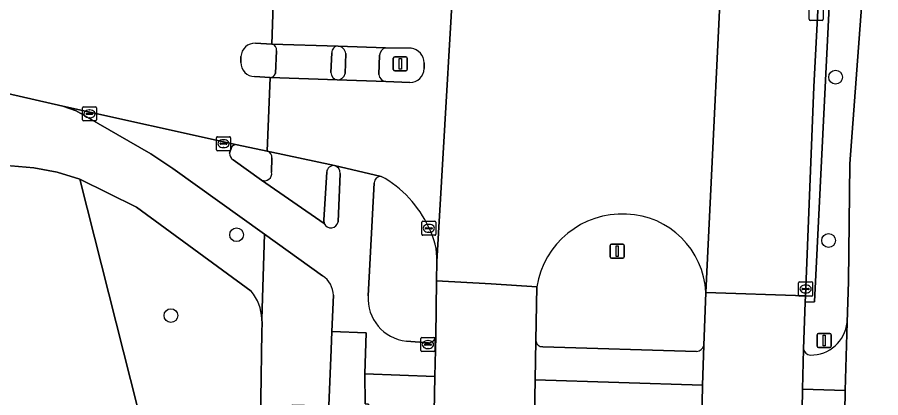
# Model space of a CAD drawing. Extents: x 157793 to 159380, y 380877 to 382313.
# Drawn here: x 158958.2 to 159019.6, y 381310.5 to 381337.5 of the extents above; entities that cross this region are included whole.
import ezdxf

# ---------------------------------------------------------------- set-up
doc = ezdxf.new("R2010")
doc.units = 0
for name, color, linetype in [('IMGEO_Berm_groen', 7, 'Continuous'), ('IMGEO_Boom', 7, 'Continuous'), ('IMGEO_Erf', 7, 'Continuous'), ('IMGEO_Fietspad_gesloten', 7, 'Continuous'), ('IMGEO_Fietspad_open', 7, 'Continuous'), ('IMGEO_Groenvoorziening', 7, 'Continuous'), ('IMGEO_Kolk', 7, 'Continuous'), ('IMGEO_Lichtmast', 7, 'Continuous'), ('IMGEO_Rijbaan_lokaal_gesloten', 7, 'Continuous'), ('IMGEO_Verkeersbordpaal', 7, 'Continuous'), ('IMGEO_Verkeerseiland_gesloten', 7, 'Continuous'), ('IMGEO_Verkeerseiland_groen', 7, 'Continuous'), ('IMGEO_Voetpad_open', 7, 'Continuous')]:
    doc.layers.add(name, color=color, linetype=linetype)

msp = doc.modelspace()

# ---------------------------------------------------------------- linework, layer by layer
at = {"layer": 'IMGEO_Berm_groen'}
for points in [[(159015.974, 381351.604), (159015.736, 381347.818), (159015.557, 381345.706), (159016.261, 381344.992), (159014.889, 381317.335), (159014.228, 381317.315), (159014.115, 381313.983)], [(159017.204, 381315.87), (159017.305, 381318.776), (159017.396, 381327.146), (159018.357, 381339.887)]]:
    msp.add_lwpolyline(points, dxfattribs=at)
for centre, radius, start, end in [((159014.648, 381316.129), 2.569, 268.9343, 354.21796), ((159014.612, 381314.063), 0.504, 189.18637, 268.62603)]:
    msp.add_arc(centre, radius, start, end, dxfattribs=at)
at = {"layer": 'IMGEO_Boom'}
for centre in [(159016.391, 381333.297), (158973.816, 381322.102), (159015.892, 381321.693), (158969.145, 381316.364)]:
    msp.add_circle(centre, 0.489, dxfattribs=at)
at = {"layer": 'IMGEO_Erf'}
msp.add_lwpolyline([(158967.118, 381294.307), (158970.089, 381294.961), (158967.31, 381307.715), (158962.67, 381326.045), (158961.059, 381326.557), (158959.394, 381326.854), (158957.755, 381327.002)], dxfattribs=at)
at = {"layer": 'IMGEO_Fietspad_gesloten'}
for points in [[(159030.234, 381521.274), (159028.815, 381500), (159028.444, 381494.533), (159027.132, 381475.186), (159023.776, 381423.909), (159023.346, 381417.626), (159022.943, 381411.722), (159019.717, 381361.754), (159019.365, 381356.727), (159019.163, 381354.036), (159018.829, 381349.585), (159018.357, 381339.887), (159017.396, 381327.146), (159017.305, 381318.776), (159017.204, 381315.87), (159017.079, 381311.037), (159017.033, 381307.995), (159017.071, 381304.677), (159016.8, 381301.081), (159016.827, 381296.829), (159016.818, 381293.374)], [(158982.787, 381296.51), (158983.205, 381302.129), (158983.184, 381308.438), (158983.195, 381310.079), (158982.958, 381310.105), (158982.937, 381312.23), (158983.032, 381315.139), (158980.576, 381315.224), (158980.545, 381313.947), (158980.369, 381309.956), (158980.276, 381298.935), (158980.302, 381296.033), (158980.427, 381289.914), (158980.741, 381273.411), (158980.767, 381272.696), (158980.984, 381267.205), (158981.008, 381267.055), (158981.1, 381265.686), (158981.718, 381255.941)]]:
    msp.add_lwpolyline(points, dxfattribs=at)
at = {"layer": 'IMGEO_Fietspad_open'}
for points in [[(158984.394, 381335.384), (158981.032, 381335.506)], [(158981.567, 381334.976), (158981.522, 381333.548)], [(158983.922, 381333.489), (158983.977, 381334.855)], [(158980.966, 381333.096), (158984.428, 381332.982)], [(158973.851, 381328.5), (158961.464, 381331.237), (158962.407, 381330.895), (158967.707, 381327.86), (158969.287, 381326.814), (158975.795, 381322.152), (158979.924, 381319.194)], [(158973.315, 381327.892), (158973.418, 381328.232)], [(158975.587, 381325.987), (158973.561, 381327.434)], [(158984.083, 381326.247), (158980.766, 381327.01)], [(158980.044, 381322.912), (158975.587, 381325.987)], [(158981.183, 381326.457), (158981.024, 381323.019)], [(158983.164, 381317.773), (158983.584, 381325.799)], [(158980.693, 381317.804), (158980.576, 381315.224), (158983.032, 381315.139), (158982.937, 381312.23), (158987.906, 381312.042), (158987.981, 381314.885)], [(159014.115, 381313.983), (159014.048, 381311.131), (159017.079, 381311.037), (159017.204, 381315.87)], [(158987.464, 381314.434), (158985.884, 381314.551)], [(158995.084, 381314.598), (158995.046, 381311.791), (159006.94, 381311.414), (159007.028, 381314.232)], [(159006.513, 381313.802), (158995.58, 381314.154)]]:
    msp.add_lwpolyline(points, dxfattribs=at)
for centre, radius, start, end in [((158980.936, 381334.874), 0.639, 9.17581, 81.36217), ((158984.58, 381334.809), 0.604, 107.88859, 175.61541), ((158980.974, 381333.654), 0.558, 269.19549, 349.02325), ((158984.475, 381333.535), 0.555, 184.71397, 265.17291), ((158973.775, 381328.14), 0.368, 78.04056, 165.46929), ((158973.809, 381327.862), 0.495, 176.53176, 239.95033), ((158980.612, 381326.46), 0.571, 359.65327, 74.38433), ((158984.06, 381325.77), 0.477, 87.26519, 176.56952), ((158980.519, 381323.103), 0.512, 201.8879, 350.57427), ((158978.976, 381317.762), 1.717, 1.40695, 56.49907), ((158986.195, 381317.573), 3.038, 176.21692, 264.12494), ((159014.648, 381316.129), 2.569, 268.9343, 354.21796), ((158987.459, 381314.961), 0.527, 270.51011, 351.68891), ((158995.541, 381314.61), 0.457, 181.44845, 274.8842), ((159006.432, 381314.422), 0.625, 277.40705, 342.31343), ((159014.612, 381314.063), 0.504, 189.18637, 268.62603)]:
    msp.add_arc(centre, radius, start, end, dxfattribs=at)
at = {"layer": 'IMGEO_Groenvoorziening'}
for points in [[(158974.857, 381318.105), (158966.694, 381324.052), (158962.67, 381326.045), (158967.31, 381307.715), (158970.089, 381294.961), (158967.118, 381294.307), (158972.103, 381274.414), (158972.479, 381272.913), (158973.057, 381270.603), (158975.491, 381270.789), (158975.857, 381270.582), (158975.326, 381296.074), (158975.608, 381315.202)], [(158975.608, 381315.202), (158975.618, 381315.821), (158975.616, 381316.115)]]:
    msp.add_lwpolyline(points, dxfattribs=at)
msp.add_arc((158972.185, 381315.946), 3.435, 2.81914, 38.93527, dxfattribs=at)
at = {"layer": 'IMGEO_Kolk'}
for p, q in [((159014.502, 381337.405), (159014.502, 381338.257)), ((159015.503, 381338.257), (159015.503, 381337.405)), ((159015.429, 381337.331), (159014.577, 381337.331)), ((158962.852, 381330.263), (158962.852, 381331.115)), ((158962.927, 381331.189), (158963.779, 381331.189)), ((158963.34, 381330.969), (158963.365, 381330.969)), ((158963.853, 381331.115), (158963.853, 381330.263)), ((158963.111, 381330.683), (158963.111, 381330.695)), ((158963.549, 381330.646), (158963.151, 381330.646)), ((158963.154, 381330.732), (158963.552, 381330.732)), ((158963.363, 381330.409), (158963.338, 381330.409)), ((158963.595, 381330.695), (158963.595, 381330.683)), ((158963.779, 381330.189), (158962.927, 381330.189)), ((158972.457, 381329.068), (158973.309, 381329.068)), ((158972.382, 381328.142), (158972.382, 381328.994)), ((158972.641, 381328.562), (158972.641, 381328.574)), ((158973.079, 381328.525), (158972.681, 381328.525)), ((158972.684, 381328.611), (158973.082, 381328.611)), ((158972.87, 381328.848), (158972.895, 381328.848)), ((158973.125, 381328.574), (158973.125, 381328.562)), ((158973.383, 381328.994), (158973.383, 381328.142)), ((158973.309, 381328.068), (158972.457, 381328.068)), ((158972.893, 381328.288), (158972.868, 381328.288)), ((158986.975, 381322.137), (158986.975, 381322.989)), ((158987.05, 381323.063), (158987.902, 381323.063)), ((158987.976, 381322.989), (158987.976, 381322.137)), ((158987.234, 381322.557), (158987.234, 381322.569)), ((158987.672, 381322.52), (158987.274, 381322.52)), ((158987.277, 381322.606), (158987.675, 381322.606)), ((158987.463, 381322.843), (158987.488, 381322.843)), ((158987.718, 381322.569), (158987.718, 381322.557)), ((158987.902, 381322.063), (158987.05, 381322.063)), ((158987.486, 381322.283), (158987.461, 381322.283)), ((159013.758, 381317.826), (159013.758, 381318.678)), ((159013.833, 381318.752), (159014.685, 381318.752)), ((159014.759, 381318.678), (159014.759, 381317.826)), ((159014.017, 381318.246), (159014.017, 381318.258)), ((159014.455, 381318.209), (159014.057, 381318.209)), ((159014.06, 381318.295), (159014.458, 381318.295)), ((159014.246, 381318.532), (159014.271, 381318.532)), ((159014.501, 381318.258), (159014.501, 381318.246)), ((159014.685, 381317.752), (159013.833, 381317.752)), ((159014.269, 381317.972), (159014.244, 381317.972)), ((158986.912, 381313.877), (158986.912, 381314.729)), ((158986.987, 381314.803), (158987.839, 381314.803)), ((158987.214, 381314.346), (158987.612, 381314.346)), ((158987.4, 381314.583), (158987.425, 381314.583)), ((158987.913, 381314.729), (158987.913, 381313.877)), ((158987.839, 381313.803), (158986.987, 381313.803)), ((158987.171, 381314.297), (158987.171, 381314.309)), ((158987.609, 381314.26), (158987.211, 381314.26)), ((158987.423, 381314.023), (158987.398, 381314.023)), ((158987.655, 381314.309), (158987.655, 381314.297))]:
    msp.add_line(p, q, dxfattribs=at)
for points in [[(159014.502, 381337.405), (159014.502, 381338.257)], [(159015.503, 381338.257), (159015.503, 381337.405)], [(159015.429, 381337.331), (159014.577, 381337.331)], [(158962.852, 381330.263), (158962.852, 381331.115)], [(158962.927, 381331.189), (158963.779, 381331.189)], [(158963.853, 381331.115), (158963.853, 381330.263)], [(158963.779, 381330.189), (158962.927, 381330.189)], [(158972.457, 381329.068), (158973.309, 381329.068)], [(158972.382, 381328.142), (158972.382, 381328.994)], [(158973.383, 381328.994), (158973.383, 381328.142)], [(158973.309, 381328.068), (158972.457, 381328.068)], [(158986.975, 381322.137), (158986.975, 381322.989)], [(158987.05, 381323.063), (158987.902, 381323.063)], [(158987.976, 381322.989), (158987.976, 381322.137)], [(158987.902, 381322.063), (158987.05, 381322.063)], [(159013.758, 381317.826), (159013.758, 381318.678)], [(159013.833, 381318.752), (159014.685, 381318.752)], [(159014.759, 381318.678), (159014.759, 381317.826)], [(159014.685, 381317.752), (159013.833, 381317.752)], [(158986.912, 381313.877), (158986.912, 381314.729)], [(158986.987, 381314.803), (158987.839, 381314.803)], [(158987.913, 381314.729), (158987.913, 381313.877)], [(158987.839, 381313.803), (158986.987, 381313.803)]]:
    msp.add_lwpolyline(points, dxfattribs=at)
for centre, radius, start, end in [((159014.579, 381337.407), 0.0765, 181.55205, 268.44795), ((159014.579, 381337.407), 0.0765, 181.55205, 268.44795), ((159015.427, 381337.407), 0.0765, 271.55205, 358.44795), ((159015.427, 381337.407), 0.0765, 271.55205, 358.44795), ((158962.929, 381331.113), 0.0765, 91.55205, 178.44795), ((158962.929, 381331.113), 0.0765, 91.55205, 178.44795), ((158963.777, 381331.113), 0.0765, 1.55205, 88.44795), ((158963.777, 381331.113), 0.0765, 1.55205, 88.44795), ((158963.151, 381330.692), 0.0403, 85.87752, 175.75265), ((158963.148, 381330.682), 0.0366, 178.93798, 274.71019), ((158963.552, 381330.689), 0.043, 264.86636, 352.45326), ((158963.556, 381330.694), 0.0386, 1.73085, 96.63898), ((158962.929, 381330.265), 0.0765, 181.55205, 268.44795), ((158962.929, 381330.265), 0.0765, 181.55205, 268.44795), ((158963.777, 381330.265), 0.0765, 271.55205, 358.44795), ((158963.777, 381330.265), 0.0765, 271.55205, 358.44795), ((158972.459, 381328.992), 0.0765, 91.55205, 178.44795), ((158972.459, 381328.992), 0.0765, 91.55205, 178.44795), ((158973.307, 381328.992), 0.0765, 1.55205, 88.44795), ((158973.307, 381328.992), 0.0765, 1.55205, 88.44795), ((158972.681, 381328.571), 0.0403, 85.87752, 175.75265), ((158972.678, 381328.561), 0.0366, 178.93798, 274.71019), ((158973.082, 381328.568), 0.043, 264.86636, 352.45326), ((158973.086, 381328.573), 0.0386, 1.73085, 96.63898), ((158972.459, 381328.144), 0.0765, 181.55205, 268.44795), ((158972.459, 381328.144), 0.0765, 181.55205, 268.44795), ((158973.307, 381328.144), 0.0765, 271.55205, 358.44795), ((158973.307, 381328.144), 0.0765, 271.55205, 358.44795), ((158987.052, 381322.987), 0.0765, 91.55205, 178.44795), ((158987.052, 381322.987), 0.0765, 91.55205, 178.44795), ((158987.9, 381322.987), 0.0765, 1.55205, 88.44795), ((158987.9, 381322.987), 0.0765, 1.55205, 88.44795), ((158987.274, 381322.566), 0.0403, 85.87752, 175.75265), ((158987.271, 381322.556), 0.0366, 178.93798, 274.71019), ((158987.675, 381322.563), 0.043, 264.86636, 352.45326), ((158987.679, 381322.568), 0.0386, 1.73085, 96.63898), ((158987.052, 381322.139), 0.0765, 181.55205, 268.44795), ((158987.052, 381322.139), 0.0765, 181.55205, 268.44795), ((158987.9, 381322.139), 0.0765, 271.55205, 358.44795), ((158987.9, 381322.139), 0.0765, 271.55205, 358.44795), ((159013.835, 381318.676), 0.0765, 91.55205, 178.44795), ((159013.835, 381318.676), 0.0765, 91.55205, 178.44795), ((159014.683, 381318.676), 0.0765, 1.55205, 88.44795), ((159014.683, 381318.676), 0.0765, 1.55205, 88.44795), ((159014.057, 381318.255), 0.0403, 85.87752, 175.75265), ((159014.054, 381318.245), 0.0366, 178.93798, 274.71019), ((159014.458, 381318.252), 0.043, 264.86636, 352.45326), ((159014.462, 381318.257), 0.0386, 1.73085, 96.63898), ((159013.835, 381317.828), 0.0765, 181.55205, 268.44795), ((159013.835, 381317.828), 0.0765, 181.55205, 268.44795), ((159014.683, 381317.828), 0.0765, 271.55205, 358.44795), ((159014.683, 381317.828), 0.0765, 271.55205, 358.44795), ((158986.989, 381314.727), 0.0765, 91.55205, 178.44795), ((158986.989, 381314.727), 0.0765, 91.55205, 178.44795), ((158987.211, 381314.306), 0.0403, 85.87752, 175.75265), ((158987.616, 381314.308), 0.0386, 1.73085, 96.63898), ((158987.837, 381314.727), 0.0765, 1.55205, 88.44795), ((158987.837, 381314.727), 0.0765, 1.55205, 88.44795), ((158986.989, 381313.879), 0.0765, 181.55205, 268.44795), ((158986.989, 381313.879), 0.0765, 181.55205, 268.44795), ((158987.208, 381314.296), 0.0366, 178.93798, 274.71019), ((158987.612, 381314.303), 0.043, 264.86636, 352.45326), ((158987.837, 381313.879), 0.0765, 271.55205, 358.44795), ((158987.837, 381313.879), 0.0765, 271.55205, 358.44795)]:
    msp.add_arc(centre, radius, start, end, dxfattribs=at)
for centre, major_axis, ratio, start_param, end_param in [((158963.339, 381330.689), (-0.387, 0.002), 0.722429, 4.712389, 7.853982), ((158963.364, 381330.689), (-0.39, 0.002), 0.717154, 1.570796, 4.712389), ((158972.869, 381328.568), (-0.387, 0.002), 0.722429, 4.712389, 7.853982), ((158972.894, 381328.568), (-0.39, 0.002), 0.717154, 1.570796, 4.712389), ((158987.462, 381322.563), (-0.387, 0.002), 0.722429, 4.712389, 7.853982), ((158987.487, 381322.563), (-0.39, 0.002), 0.717154, 1.570796, 4.712389), ((159014.245, 381318.252), (-0.387, 0.002), 0.722429, 4.712389, 7.853982), ((159014.27, 381318.252), (-0.39, 0.002), 0.717154, 1.570796, 4.712389), ((158987.399, 381314.303), (-0.387, 0.002), 0.722429, 4.712389, 7.853982), ((158987.424, 381314.303), (-0.39, 0.002), 0.717154, 1.570796, 4.712389)]:
    msp.add_ellipse(centre, major_axis=major_axis, ratio=ratio, start_param=start_param, end_param=end_param, dxfattribs=at)
at = {"layer": 'IMGEO_Lichtmast'}
for p, q in [((158984.952, 381333.836), (158984.952, 381334.636)), ((158984.952, 381334.636), (158984.952, 381333.836)), ((158985.052, 381334.736), (158985.842, 381334.736)), ((158985.842, 381334.736), (158985.052, 381334.736)), ((158985.942, 381334.636), (158985.942, 381333.836)), ((158985.942, 381333.836), (158985.942, 381334.636)), ((158985.842, 381333.736), (158985.052, 381333.736)), ((158985.052, 381333.736), (158985.842, 381333.736)), ((159000.368, 381320.536), (159000.368, 381321.336)), ((159000.368, 381321.336), (159000.368, 381320.536)), ((159000.468, 381321.436), (159001.258, 381321.436)), ((159001.258, 381321.436), (159000.468, 381321.436)), ((159001.358, 381321.336), (159001.358, 381320.536)), ((159001.358, 381320.536), (159001.358, 381321.336)), ((159001.258, 381320.436), (159000.468, 381320.436)), ((159000.468, 381320.436), (159001.258, 381320.436))]:
    msp.add_line(p, q, dxfattribs=at)
for points in [[(158985.372, 381334.611), (158985.522, 381334.611), (158985.522, 381333.861), (158985.372, 381333.861), (158985.372, 381334.611)], [(159000.788, 381321.311), (159000.938, 381321.311), (159000.938, 381320.561), (159000.788, 381320.561), (159000.788, 381321.311)]]:
    msp.add_lwpolyline(points, dxfattribs=at)
for centre, start, end in [((158985.052, 381334.636), 90, 180), ((158985.052, 381334.636), 90, 180), ((158985.842, 381334.636), 0, 90), ((158985.842, 381334.636), 360, 90), ((158985.052, 381333.836), 180, 270), ((158985.052, 381333.836), 180, 270), ((158985.842, 381333.836), 270, 0), ((158985.842, 381333.836), 270, 0), ((159000.468, 381321.336), 90, 180), ((159000.468, 381321.336), 90, 180), ((159001.258, 381321.336), 0, 90), ((159001.258, 381321.336), 360, 90), ((159000.468, 381320.536), 180, 270), ((159000.468, 381320.536), 180, 270), ((159001.258, 381320.536), 270, 0), ((159001.258, 381320.536), 270, 0)]:
    msp.add_arc(centre, 0.1, start, end, dxfattribs=at)
at = {"layer": 'IMGEO_Rijbaan_lokaal_gesloten'}
for points in [[(158996.77, 381347.729), (158996.827, 381348.732), (158989.767, 381349.283), (158989.643, 381347.362), (158988.048, 381320.193), (158988.031, 381318.842), (158991.911, 381318.606), (158995.143, 381318.41)], [(158988.048, 381320.193), (158989.643, 381347.362)], [(159007.163, 381317.998), (159008.563, 381346.86)], [(158985.039, 381341.815), (158984.756, 381341.779), (158981.629, 381341.35), (158981.392, 381341.297), (158976.481, 381340.592), (158976.321, 381335.649), (158981.032, 381335.506), (158984.394, 381335.384), (158986.223, 381335.35)], [(158975.153, 381335.71), (158976.321, 381335.649), (158976.481, 381340.592), (158975.308, 381340.42), (158961.507, 381338.475), (158957.512, 381338.119), (158912.078, 381339.386), (158912.043, 381333.36), (158957.528, 381332.125), (158961.464, 381331.237), (158973.851, 381328.5), (158975.994, 381328.047), (158976.187, 381333.271)], [(158974.116, 381334.334), (158974.122, 381334.76)], [(158987.155, 381334.307), (158987.147, 381333.905)], [(158976.187, 381333.271), (158975.091, 381333.339)], [(158986.128, 381332.905), (158984.428, 381332.982), (158980.966, 381333.096), (158976.187, 381333.271), (158975.994, 381328.047), (158980.766, 381327.01), (158984.083, 381326.247)]]:
    msp.add_lwpolyline(points, dxfattribs=at)
for points in [[(159015.557, 381345.706), (159015.736, 381347.818), (159011.96, 381348.027), (159008.644, 381348.21), (159008.563, 381346.86), (159007.163, 381317.998), (159014.246, 381317.755), (159014.845, 381332.603), (159015.313, 381341.646)], [(158995.084, 381314.598), (158995.143, 381318.41), (158991.911, 381318.606), (158988.031, 381318.842), (158987.981, 381314.885), (158987.906, 381312.042), (158987.824, 381308.271), (158987.817, 381304.449), (158991.714, 381304.38), (158994.938, 381304.322), (158994.986, 381309.263), (158995.046, 381311.791)], [(159014.115, 381313.983), (159014.228, 381317.315), (159014.246, 381317.755), (159007.163, 381317.998), (159007.028, 381314.232), (159006.94, 381311.414), (159006.884, 381308.877), (159006.812, 381304.538), (159013.962, 381304.453), (159013.982, 381308.138), (159014.048, 381311.131)]]:
    msp.add_lwpolyline(points, close=True, dxfattribs=at)
for centre, radius, start, end in [((158975.124, 381334.707), 1.003, 88.32955, 176.98759), ((158986.056, 381334.263), 1.1, 2.29066, 81.27577), ((158975.081, 381334.304), 0.965, 178.23118, 270.6055), ((158986.097, 381333.955), 1.051, 271.67177, 357.24989), ((158980.436, 381319.442), 7.72, 24.21515, 61.81028), ((159001.233, 381317.407), 6.172, 87.26007, 170.64805), ((159001.314, 381317.72), 5.856, 2.72255, 87.90106), ((158983.351, 381320.358), 4.7, 357.98294, 28.61175)]:
    msp.add_arc(centre, radius, start, end, dxfattribs=at)
at = {"layer": 'IMGEO_Verkeersbordpaal'}
for p, q in [((159015.083, 381314.188), (159015.083, 381314.988)), ((159015.083, 381314.988), (159015.083, 381314.188)), ((159015.183, 381315.088), (159015.973, 381315.088)), ((159015.973, 381315.088), (159015.183, 381315.088)), ((159016.073, 381314.988), (159016.073, 381314.188)), ((159016.073, 381314.188), (159016.073, 381314.988)), ((159015.973, 381314.088), (159015.183, 381314.088)), ((159015.183, 381314.088), (159015.973, 381314.088))]:
    msp.add_line(p, q, dxfattribs=at)
msp.add_lwpolyline([(159015.503, 381314.963), (159015.653, 381314.963), (159015.653, 381314.213), (159015.503, 381314.213), (159015.503, 381314.963)], dxfattribs=at)
for centre, start, end in [((159015.183, 381314.988), 90, 180), ((159015.183, 381314.988), 90, 180), ((159015.973, 381314.988), 0, 90), ((159015.973, 381314.988), 360, 90), ((159015.183, 381314.188), 180, 270), ((159015.183, 381314.188), 180, 270), ((159015.973, 381314.188), 270, 0), ((159015.973, 381314.188), 270, 0)]:
    msp.add_arc(centre, 0.1, start, end, dxfattribs=at)
at = {"layer": 'IMGEO_Verkeerseiland_gesloten'}
for points in [[(158976.321, 381335.649), (158975.153, 381335.71)], [(158986.223, 381335.35), (158984.394, 381335.384)], [(158974.122, 381334.76), (158974.116, 381334.334)], [(158976.571, 381333.555), (158976.648, 381335.163)], [(158980.581, 381335.03), (158980.519, 381333.616)], [(158981.522, 381333.548), (158981.567, 381334.976)], [(158983.977, 381334.855), (158983.922, 381333.489)], [(158987.147, 381333.905), (158987.155, 381334.307)], [(158975.091, 381333.339), (158976.187, 381333.271)], [(158984.428, 381332.982), (158986.128, 381332.905)], [(158975.994, 381328.047), (158973.851, 381328.5)], [(158973.418, 381328.232), (158973.315, 381327.892)], [(158973.561, 381327.434), (158975.587, 381325.987)], [(158976.3, 381326.539), (158976.327, 381327.554)], [(158980.219, 381326.561), (158980.008, 381323.129), (158980.044, 381322.912)], [(158981.024, 381323.019), (158981.183, 381326.457)]]:
    msp.add_lwpolyline(points, dxfattribs=at)
for centre, radius, start, end in [((158975.124, 381334.707), 1.003, 88.32955, 176.98759), ((158976.235, 381335.238), 0.42, 349.66776, 78.20069), ((158981.033, 381335.053), 0.453, 90.18217, 182.90747), ((158980.936, 381334.874), 0.639, 9.17581, 81.36217), ((158984.58, 381334.809), 0.604, 107.88859, 175.61541), ((158986.056, 381334.263), 1.1, 2.29066, 81.27577), ((158975.081, 381334.304), 0.965, 178.23118, 270.6055), ((158976.197, 381333.659), 0.388, 268.49734, 344.47468), ((158981.033, 381333.606), 0.515, 178.90097, 262.46475), ((158980.974, 381333.654), 0.558, 269.19549, 349.02325), ((158984.475, 381333.535), 0.555, 184.71397, 265.17291), ((158986.097, 381333.955), 1.051, 271.67177, 357.24989), ((158973.775, 381328.14), 0.368, 78.04056, 165.46929), ((158973.809, 381327.862), 0.495, 176.53176, 239.95033), ((158975.856, 381327.595), 0.473, 355.066, 73.00862), ((158980.711, 381326.519), 0.494, 83.6451, 175.11601), ((158980.612, 381326.46), 0.571, 359.65327, 74.38433), ((158975.807, 381326.44), 0.503, 244.11062, 11.38299), ((158980.519, 381323.103), 0.512, 201.8879, 350.57427)]:
    msp.add_arc(centre, radius, start, end, dxfattribs=at)
at = {"layer": 'IMGEO_Verkeerseiland_groen'}
for points in [[(158983.584, 381325.799), (158983.164, 381317.773)], [(158987.981, 381314.885), (158988.031, 381318.842), (158988.048, 381320.193)], [(158995.143, 381318.41), (158995.084, 381314.598)], [(159007.028, 381314.232), (159007.163, 381317.998)], [(158985.884, 381314.551), (158987.464, 381314.434)], [(158995.58, 381314.154), (159006.513, 381313.802)]]:
    msp.add_lwpolyline(points, dxfattribs=at)
for centre, radius, start, end in [((158984.06, 381325.77), 0.477, 87.26519, 176.56952), ((158980.436, 381319.442), 7.72, 24.21515, 61.81028), ((159001.233, 381317.407), 6.172, 87.26007, 170.64805), ((159001.314, 381317.72), 5.856, 2.72255, 87.90106), ((158983.351, 381320.358), 4.7, 357.98294, 28.61175), ((158986.195, 381317.573), 3.038, 176.21692, 264.12494), ((158987.459, 381314.961), 0.527, 270.51011, 351.68891), ((158995.541, 381314.61), 0.457, 181.44845, 274.8842), ((159006.432, 381314.422), 0.625, 277.40705, 342.31343)]:
    msp.add_arc(centre, radius, start, end, dxfattribs=at)
at = {"layer": 'IMGEO_Voetpad_open'}
msp.add_lwpolyline([(159016.261, 381344.992), (159015.557, 381345.706), (159015.313, 381341.646), (159014.845, 381332.603), (159014.246, 381317.755), (159014.228, 381317.315), (159014.889, 381317.335)], close=True, dxfattribs=at)
for points in [[(158981.032, 381335.506), (158976.321, 381335.649)], [(158976.648, 381335.163), (158976.571, 381333.555)], [(158980.519, 381333.616), (158980.581, 381335.03)], [(158962.407, 381330.895), (158961.464, 381331.237), (158957.528, 381332.125), (158912.043, 381333.36)], [(158976.187, 381333.271), (158980.966, 381333.096)], [(158975.616, 381316.115), (158975.795, 381322.152), (158969.287, 381326.814), (158967.707, 381327.86), (158962.407, 381330.895)], [(158907.655, 381329.215), (158911.133, 381329.18), (158916.687, 381328.865), (158931.7, 381328.43), (158947.559, 381328.093), (158957.755, 381327.002), (158959.394, 381326.854), (158961.059, 381326.557), (158962.67, 381326.045), (158966.694, 381324.052), (158974.857, 381318.105)], [(158980.766, 381327.01), (158975.994, 381328.047)], [(158976.327, 381327.554), (158976.3, 381326.539)], [(158975.587, 381325.987), (158980.044, 381322.912), (158980.008, 381323.129), (158980.219, 381326.561)], [(158979.924, 381319.194), (158975.795, 381322.152), (158975.616, 381316.115), (158975.618, 381315.821), (158975.608, 381315.202), (158975.326, 381296.074), (158975.857, 381270.582), (158975.491, 381270.789), (158973.057, 381270.603), (158969.621, 381270.34), (158970.332, 381268.436), (158974.447, 381268.647), (158976.012, 381268.462), (158977.146, 381250)], [(158980.767, 381272.696), (158980.75, 381272.548), (158980.711, 381272.344), (158980.653, 381272.143), (158980.578, 381271.949), (158980.486, 381271.762), (158980.377, 381271.584), (158980.253, 381271.416), (158980.114, 381271.261), (158979.963, 381271.118), (158979.798, 381270.989), (158979.624, 381270.876), (158979.439, 381270.779), (158979.247, 381270.698), (158978.255, 381270.67), (158977.709, 381288.674), (158977.727, 381297.346), (158977.728, 381304.497), (158977.795, 381310.021), (158980.369, 381309.956), (158980.545, 381313.947), (158980.576, 381315.224), (158980.693, 381317.804)], [(158987.824, 381308.271), (158987.906, 381312.042), (158982.937, 381312.23), (158982.958, 381310.105), (158983.195, 381310.079), (158983.184, 381308.438)], [(159006.884, 381308.877), (159006.94, 381311.414), (158995.046, 381311.791), (158994.986, 381309.263)], [(159017.033, 381307.995), (159017.079, 381311.037), (159014.048, 381311.131), (159013.982, 381308.138)]]:
    msp.add_lwpolyline(points, dxfattribs=at)
for centre, radius, start, end in [((158976.235, 381335.238), 0.42, 349.66776, 78.20069), ((158981.033, 381335.053), 0.453, 90.18217, 182.90747), ((158976.197, 381333.659), 0.388, 268.49734, 344.47468), ((158981.033, 381333.606), 0.515, 178.90097, 262.46475), ((158975.856, 381327.595), 0.473, 355.066, 73.00862), ((158980.711, 381326.519), 0.494, 83.6451, 175.11601), ((158975.807, 381326.44), 0.503, 244.11062, 11.38299), ((158978.976, 381317.762), 1.717, 1.40695, 56.49907), ((158972.185, 381315.946), 3.435, 2.81914, 38.93527)]:
    msp.add_arc(centre, radius, start, end, dxfattribs=at)

doc.saveas('drawing.dxf')
